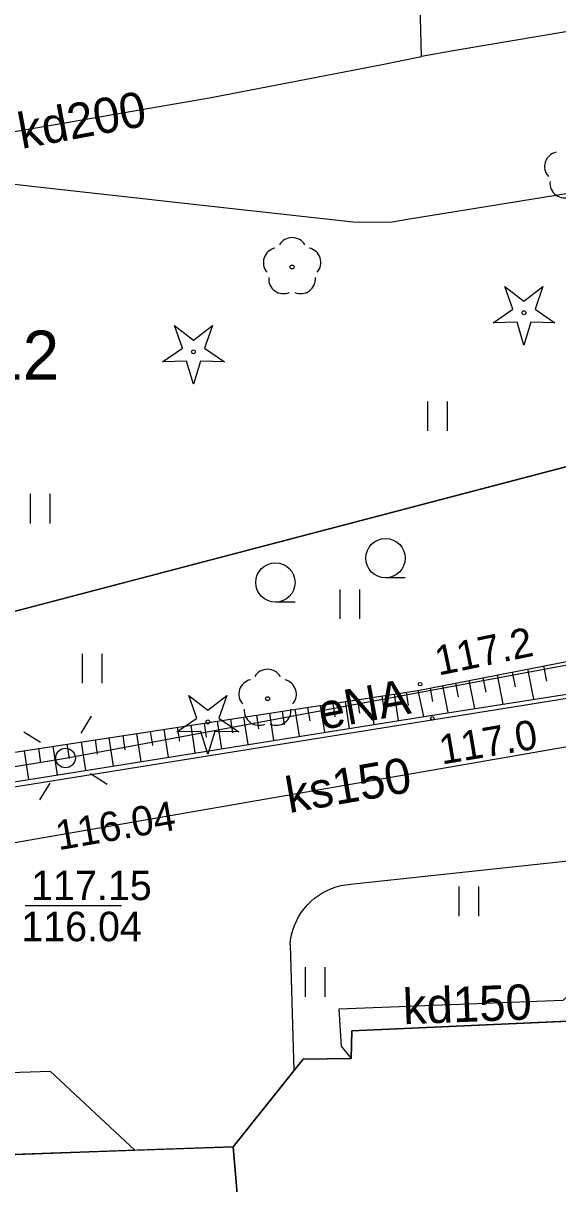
# Model space of a CAD drawing. Extents: x 6434771 to 6436222, y 5663454 to 5664782.
# Drawn here: x 6435082.63 to 6435096.23, y 5664307.18 to 5664336.72 of the extents above; entities that cross this region are included whole.
import ezdxf

# ---------------------------------------------------------------- set-up
doc = ezdxf.new("R2010")
doc.units = 0
for name, color, linetype in [('Warstwa 1', 7, 'Continuous'), ('Warstwa 10', 7, 'Continuous'), ('Warstwa 11', 7, 'Continuous'), ('Warstwa 12', 7, 'Continuous'), ('Warstwa 13', 7, 'Continuous'), ('Warstwa 14', 7, 'Continuous'), ('Warstwa 15', 7, 'Continuous'), ('Warstwa 2', 7, 'Continuous'), ('Warstwa 20', 7, 'Continuous'), ('Warstwa 21', 7, 'Continuous'), ('Warstwa 4', 7, 'Continuous'), ('Warstwa 5', 7, 'Continuous'), ('Warstwa 6', 7, 'Continuous'), ('Warstwa 7', 7, 'Continuous'), ('Warstwa 8', 7, 'Continuous')]:
    doc.layers.add(name, color=color, linetype=linetype)

msp = doc.modelspace()

# ---------------------------------------------------------------- linework, layer by layer
at = {"layer": 'Warstwa 1'}
msp.add_line((6435065.265, 5664317.253), (6435130.919, 5664334.482), dxfattribs=at)
msp.add_line((6435065.265, 5664317.253), (6435130.919, 5664334.482), dxfattribs=at)
msp.add_lwpolyline([(6435105.319, 5664305.728), (6435105.178, 5664311.44), (6435101.997, 5664311.419), (6435101.973, 5664311.909), (6435100.468, 5664313.177), (6435098.518, 5664313.131), (6435097.033, 5664311.899), (6435097.066, 5664311.348), (6435090.992, 5664311.081), (6435090.974, 5664310.372), (6435089.753, 5664310.356), (6435087.976, 5664308.128), (6435088.213, 5664305.344)], dxfattribs=at)
msp.add_lwpolyline([(6435087.976, 5664308.128), (6435078.471, 5664307.792), (6435078.566, 5664304.891), (6435076.519, 5664302.605), (6435078.663, 5664300.509), (6435078.779, 5664297.657), (6435088.424, 5664297.981), (6435089.468, 5664299.959), (6435090.937, 5664301.561), (6435091.467, 5664301.565), (6435091.468, 5664303.325), (6435090.078, 5664303.302), (6435088.213, 5664305.344)], close=True, dxfattribs=at)
at = {"layer": 'Warstwa 10'}
for p, q in [((6435092.675, 5664319.738), (6435098.129, 5664320.808)), ((6435095.07, 5664320.208), (6435095.144, 5664319.83)), ((6435095.462, 5664320.286), (6435095.614, 5664319.514)), ((6435095.869, 5664320.365), (6435095.946, 5664319.972)), ((6435092.994, 5664319.106), (6435098.489, 5664319.961)), ((6435093.631, 5664319.926), (6435093.699, 5664319.576)), ((6435093.971, 5664319.993), (6435094.111, 5664319.28)), ((6435094.325, 5664320.062), (6435094.397, 5664319.698)), ((6435094.691, 5664320.134), (6435094.836, 5664319.393)), ((6435075.654, 5664317.138), (6435092.675, 5664319.738)), ((6435091.757, 5664319.598), (6435091.809, 5664319.262)), ((6435092.065, 5664319.645), (6435092.168, 5664318.974)), ((6435092.372, 5664319.692), (6435092.423, 5664319.357)), ((6435092.675, 5664319.738), (6435092.812, 5664319.077)), ((6435092.982, 5664319.798), (6435093.048, 5664319.462)), ((6435093.301, 5664319.861), (6435093.435, 5664319.175)), ((6435089.868, 5664319.309), (6435089.921, 5664318.966)), ((6435090.188, 5664319.358), (6435090.293, 5664318.674)), ((6435090.506, 5664319.406), (6435090.558, 5664319.066)), ((6435090.822, 5664319.455), (6435090.925, 5664318.775)), ((6435091.135, 5664319.503), (6435091.187, 5664319.164)), ((6435091.448, 5664319.551), (6435091.551, 5664318.876)), ((6435075.805, 5664316.356), (6435092.994, 5664319.106)), ((6435087.905, 5664319.01), (6435087.959, 5664318.659)), ((6435088.237, 5664319.06), (6435088.343, 5664318.362)), ((6435088.567, 5664319.111), (6435088.62, 5664318.763)), ((6435088.896, 5664319.161), (6435089.001, 5664318.467)), ((6435089.221, 5664319.211), (6435089.274, 5664318.865)), ((6435089.546, 5664319.26), (6435089.651, 5664318.572)), ((6435086.211, 5664318.75), (6435086.319, 5664318.038)), ((6435086.553, 5664318.803), (6435086.608, 5664318.448)), ((6435086.894, 5664318.855), (6435087.002, 5664318.148)), ((6435087.234, 5664318.907), (6435087.287, 5664318.554)), ((6435087.57, 5664318.958), (6435087.678, 5664318.255)), ((6435084.105, 5664318.429), (6435084.216, 5664317.701)), ((6435084.461, 5664318.483), (6435084.516, 5664318.121)), ((6435084.815, 5664318.537), (6435084.925, 5664317.816)), ((6435085.168, 5664318.591), (6435085.222, 5664318.231)), ((6435085.517, 5664318.645), (6435085.627, 5664317.927)), ((6435085.865, 5664318.697), (6435085.92, 5664318.341)), ((6435082.655, 5664318.207), (6435082.768, 5664317.47)), ((6435083.02, 5664318.263), (6435083.077, 5664317.896)), ((6435083.384, 5664318.318), (6435083.496, 5664317.587)), ((6435083.745, 5664318.374), (6435083.8, 5664318.009))]:
    msp.add_line(p, q, dxfattribs=at)
for points in [[(6435094.584, 5664329.095), (6435095.086, 5664329.442), (6435094.884, 5664330.018), (6435095.369, 5664329.648), (6435095.854, 5664330.018), (6435095.652, 5664329.442), (6435096.154, 5664329.095), (6435095.544, 5664329.109), (6435095.369, 5664328.525), (6435095.194, 5664329.109)], [(6435086.18, 5664328.102), (6435086.682, 5664328.449), (6435086.48, 5664329.025), (6435086.965, 5664328.655), (6435087.45, 5664329.025), (6435087.248, 5664328.449), (6435087.75, 5664328.102), (6435087.14, 5664328.116), (6435086.965, 5664327.532), (6435086.79, 5664328.116)], [(6435086.545, 5664318.685), (6435087.047, 5664319.032), (6435086.845, 5664319.608), (6435087.33, 5664319.238), (6435087.815, 5664319.608), (6435087.613, 5664319.032), (6435088.115, 5664318.685), (6435087.505, 5664318.699), (6435087.33, 5664318.115), (6435087.155, 5664318.699)]]:
    msp.add_lwpolyline(points, close=True, dxfattribs=at)
for centre in [(6435095.369, 5664329.35), (6435086.965, 5664328.357), (6435087.33, 5664318.94)]:
    msp.add_circle(centre, 0.05, dxfattribs=at)
at = {"layer": 'Warstwa 11'}
for centre in [(6435089.473, 5664330.515), (6435088.85, 5664319.53)]:
    msp.add_circle(centre, 0.05, dxfattribs=at)
for centre, start, end in [((6435096.27, 5664333.068), 102.1471, 221.8529), ((6435096.407, 5664332.649), 174.1471, 293.8529), ((6435089.473, 5664330.89), 30.1471, 149.8529), ((6435089.116, 5664330.631), 102.1471, 221.8529), ((6435089.83, 5664330.631), 318.1471, 77.8529), ((6435089.253, 5664330.212), 174.1471, 293.8529), ((6435089.693, 5664330.212), 246.1471, 5.8529), ((6435088.85, 5664319.905), 30.1471, 149.8529), ((6435088.493, 5664319.646), 102.1471, 221.8529), ((6435089.207, 5664319.646), 318.1471, 77.8529), ((6435088.63, 5664319.227), 174.1471, 293.8529), ((6435089.07, 5664319.227), 246.1471, 5.8529)]:
    msp.add_arc(centre, 0.375, start, end, dxfattribs=at)
at = {"layer": 'Warstwa 12'}
for points in [[(6435132.438, 5664335.787), (6435127.884, 5664336.077), (6435125.678, 5664337.17), (6435122.83, 5664338.787), (6435120.601, 5664338.286), (6435117.354, 5664337.534), (6435115.76, 5664336.449), (6435113.885, 5664335.351), (6435107.588, 5664334.242), (6435098.172, 5664332.657), (6435092.46, 5664331.737), (6435091.965, 5664331.644), (6435091.023, 5664331.654), (6435087.503, 5664332.044), (6435081.251, 5664332.746), (6435080.208, 5664333.399), (6435077.9, 5664334.597), (6435076.035, 5664335.742), (6435075.102, 5664336.231), (6435073.228, 5664344.493), (6435073.117, 5664344.857)], [(6435067.74, 5664302.21), (6435067.95, 5664306.86), (6435069.45, 5664309.56), (6435072.34, 5664311.16), (6435075.8, 5664311.85), (6435075.33, 5664316.64), (6435083.71, 5664318.02), (6435099.11, 5664320.88), (6435106.62, 5664321.29), (6435110.776, 5664321.316), (6435117.77, 5664321.36), (6435124.55, 5664320.99), (6435124.41, 5664315.7), (6435123.48, 5664313.24), (6435127.46, 5664309.92), (6435128.59, 5664309.2)]]:
    msp.add_lwpolyline(points, dxfattribs=at)
at = {"layer": 'Warstwa 13'}
for centre in [(6435092.729, 5664319.898), (6435093.038, 5664319.029)]:
    msp.add_circle(centre, 0.045, dxfattribs=at)
at = {"layer": 'Warstwa 14'}
msp.add_line((6435085.134, 5664314.256), (6435082.684, 5664314.256), dxfattribs=at)
at = {"layer": 'Warstwa 2'}
msp.add_lwpolyline([(6435059.094, 5664315.587), (6435065.265, 5664317.253), (6435130.919, 5664334.482)], dxfattribs=at)
msp.add_lwpolyline([(6435085.476, 5664308.04), (6435083.329, 5664310.044), (6435080.458, 5664309.949), (6435078.471, 5664307.792)], close=True, dxfattribs=at)
msp.add_circle((6435083.71, 5664318.02), 0.25, dxfattribs=at)
at = {"layer": 'Warstwa 20'}
for p, q in [((6435092.675, 5664319.738), (6435098.129, 5664320.808)), ((6435075.654, 5664317.138), (6435092.675, 5664319.738))]:
    msp.add_line(p, q, dxfattribs=at)
at = {"layer": 'Warstwa 21'}
for p, q in [((6435092.994, 5664319.106), (6435098.489, 5664319.961)), ((6435075.805, 5664316.356), (6435092.994, 5664319.106))]:
    msp.add_line(p, q, dxfattribs=at)
at = {"layer": 'Warstwa 4'}
for points in [[(6435084.107, 5664318.656), (6435084.372, 5664319.081)], [(6435083.074, 5664318.417), (6435082.649, 5664318.682)], [(6435084.346, 5664317.623), (6435084.771, 5664317.358)], [(6435083.313, 5664317.384), (6435083.048, 5664316.959)], [(6435105.319, 5664305.728), (6435105.178, 5664311.44), (6435101.997, 5664311.419), (6435101.973, 5664311.909), (6435100.468, 5664313.177), (6435098.518, 5664313.131), (6435097.033, 5664311.899), (6435097.066, 5664311.348), (6435090.992, 5664311.081), (6435090.974, 5664310.372), (6435089.753, 5664310.356), (6435087.976, 5664308.128), (6435088.213, 5664305.344)]]:
    msp.add_lwpolyline(points, dxfattribs=at)
at = {"layer": 'Warstwa 5'}
for p, q in [((6435065.265, 5664317.253), (6435130.919, 5664334.482)), ((6435065.265, 5664317.253), (6435130.919, 5664334.482)), ((6435092.929, 5664326.345), (6435092.929, 5664327.095)), ((6435093.429, 5664326.345), (6435093.429, 5664327.095)), ((6435082.822, 5664323.989), (6435082.822, 5664324.739)), ((6435083.322, 5664323.989), (6435083.322, 5664324.739)), ((6435090.694, 5664321.559), (6435090.694, 5664322.309)), ((6435091.194, 5664321.559), (6435091.194, 5664322.309)), ((6435092.675, 5664319.738), (6435098.129, 5664320.808)), ((6435084.145, 5664319.925), (6435084.145, 5664320.675)), ((6435084.645, 5664319.925), (6435084.645, 5664320.675)), ((6435077.65, 5664316.52), (6435101.229, 5664320.307)), ((6435092.994, 5664319.106), (6435098.489, 5664319.961)), ((6435075.654, 5664317.138), (6435092.675, 5664319.738)), ((6435075.805, 5664316.356), (6435092.994, 5664319.106)), ((6435090.96, 5664314.81), (6435101.8, 5664315.98)), ((6435090.145, 5664314.524), (6435090.25, 5664314.591)), ((6435090.25, 5664314.591), (6435090.361, 5664314.649)), ((6435090.361, 5664314.649), (6435090.475, 5664314.699)), ((6435090.475, 5664314.699), (6435090.593, 5664314.74)), ((6435090.593, 5664314.74), (6435090.713, 5664314.773)), ((6435090.713, 5664314.773), (6435090.836, 5664314.796)), ((6435090.836, 5664314.796), (6435090.96, 5664314.81)), ((6435093.718, 5664313.999), (6435093.718, 5664314.749)), ((6435094.218, 5664313.999), (6435094.218, 5664314.749)), ((6435089.78, 5664314.186), (6435089.861, 5664314.28)), ((6435089.861, 5664314.28), (6435089.95, 5664314.369)), ((6435089.95, 5664314.369), (6435090.044, 5664314.45)), ((6435090.044, 5664314.45), (6435090.145, 5664314.524)), ((6435089.581, 5664313.869), (6435089.639, 5664313.98)), ((6435089.639, 5664313.98), (6435089.706, 5664314.085)), ((6435089.706, 5664314.085), (6435089.78, 5664314.186)), ((6435089.49, 5664313.637), (6435089.531, 5664313.755)), ((6435089.531, 5664313.755), (6435089.581, 5664313.869)), ((6435089.42, 5664313.27), (6435089.434, 5664313.394)), ((6435089.434, 5664313.394), (6435089.457, 5664313.517)), ((6435089.457, 5664313.517), (6435089.49, 5664313.637)), ((6435089.42, 5664313.27), (6435089.52, 5664310.063)), ((6435089.817, 5664311.945), (6435089.817, 5664312.695)), ((6435090.317, 5664311.945), (6435090.317, 5664312.695)), ((6435090.992, 5664311.081), (6435097.066, 5664311.348)), ((6435090.974, 5664310.372), (6435090.992, 5664311.081)), ((6435089.52, 5664310.063), (6435089.753, 5664310.356)), ((6435089.753, 5664310.356), (6435090.974, 5664310.372))]:
    msp.add_line(p, q, dxfattribs=at)
at = {"layer": 'Warstwa 6'}
for p, q in [((6435092.348, 5664322.605), (6435091.848, 5664322.605)), ((6435089.548, 5664321.988), (6435089.048, 5664321.988))]:
    msp.add_line(p, q, dxfattribs=at)
for points in [[(6435130.919, 5664334.482), (6435130.823, 5664346.455), (6435098.425, 5664348.436), (6435097.471, 5664339.076), (6435067.287, 5664342.191), (6435066.962, 5664339.345), (6435065.265, 5664317.253)], [(6435131.289, 5664285.721), (6435130.919, 5664334.482), (6435065.265, 5664317.253), (6435059.094, 5664315.587), (6435053.025, 5664314.031), (6435037.455, 5664310.048), (6435029.81, 5664308.021), (6435043.883, 5664284.998), (6435051.747, 5664285.303)]]:
    msp.add_lwpolyline(points, close=True, dxfattribs=at)
for centre in [(6435091.848, 5664323.105), (6435089.048, 5664322.488)]:
    msp.add_circle(centre, 0.5, dxfattribs=at)
at = {"layer": 'Warstwa 7'}
for points in [[(6435092.761, 5664335.875), (6435092.727, 5664337.188), (6435092.89, 5664341.839), (6435092.843, 5664342.313)], [(6435139.638, 5664342.088), (6435134.767, 5664342.1), (6435128.67, 5664342.082), (6435127.702, 5664342.141), (6435127.068, 5664342.118), (6435120.231, 5664340.925), (6435115.603, 5664339.996), (6435110.365, 5664339.026), (6435105.199, 5664338.164), (6435101.15, 5664337.365), (6435097.191, 5664336.629), (6435093.622, 5664336.024), (6435092.761, 5664335.875)], [(6435076.492, 5664332.924), (6435080.939, 5664333.707), (6435087.417, 5664334.829), (6435091.76, 5664335.672), (6435092.761, 5664335.875)], [(6435099.84, 5664318.89), (6435082.37, 5664315.85), (6435066.92, 5664310.83), (6435060.093, 5664303.205)], [(6435096.72, 5664312.18), (6435096.36, 5664311.85), (6435090.66, 5664311.63), (6435090.72, 5664310.69), (6435090.974, 5664310.372)]]:
    msp.add_lwpolyline(points, dxfattribs=at)
at = {"layer": 'Warstwa 8'}
for p, q in [((6435077.65, 5664316.52), (6435101.229, 5664320.307)), ((6435090.96, 5664314.81), (6435101.8, 5664315.98)), ((6435090.145, 5664314.524), (6435090.25, 5664314.591)), ((6435090.25, 5664314.591), (6435090.361, 5664314.649)), ((6435090.361, 5664314.649), (6435090.475, 5664314.699)), ((6435090.475, 5664314.699), (6435090.593, 5664314.74)), ((6435090.593, 5664314.74), (6435090.713, 5664314.773)), ((6435090.713, 5664314.773), (6435090.836, 5664314.796)), ((6435090.836, 5664314.796), (6435090.96, 5664314.81)), ((6435089.78, 5664314.186), (6435089.861, 5664314.28)), ((6435089.861, 5664314.28), (6435089.95, 5664314.369)), ((6435089.95, 5664314.369), (6435090.044, 5664314.45)), ((6435090.044, 5664314.45), (6435090.145, 5664314.524)), ((6435089.581, 5664313.869), (6435089.639, 5664313.98)), ((6435089.639, 5664313.98), (6435089.706, 5664314.085)), ((6435089.706, 5664314.085), (6435089.78, 5664314.186)), ((6435089.49, 5664313.637), (6435089.531, 5664313.755)), ((6435089.531, 5664313.755), (6435089.581, 5664313.869)), ((6435089.42, 5664313.27), (6435089.434, 5664313.394)), ((6435089.434, 5664313.394), (6435089.457, 5664313.517)), ((6435089.457, 5664313.517), (6435089.49, 5664313.637)), ((6435089.42, 5664313.27), (6435089.52, 5664310.064)), ((6435087.976, 5664308.128), (6435089.52, 5664310.063)), ((6435089.52, 5664310.064), (6435089.52, 5664310.063)), ((6435085.476, 5664308.04), (6435087.976, 5664308.128)), ((6435078.471, 5664307.792), (6435085.476, 5664308.04))]:
    msp.add_line(p, q, dxfattribs=at)

# ---------------------------------------------------------------- texts
at = {"layer": 'Warstwa 13'}
for s, height, rotation, p in [('117.2', 0.75, 11.7972, (6435093.193, 5664320.115)), ('eNA', 0.9, 10.5195, (6435090.225, 5664318.732)), ('117.0', 0.75, 9.534, (6435093.28, 5664317.852))]:
    msp.add_text(s, height=height, rotation=rotation, dxfattribs=at).set_placement(p)
at = {"layer": 'Warstwa 14'}
msp.add_text('116.04', height=0.75, rotation=9.8721, dxfattribs=at).set_placement((6435083.529, 5664315.671))
msp.add_text('116.04', height=0.75, dxfattribs=at).set_placement((6435082.584, 5664313.358))
at = {"layer": 'Warstwa 15'}
msp.add_text('25/12', height=1.25, dxfattribs=at).set_placement((6435079.367, 5664327.646))
at = {"layer": 'Warstwa 6'}
msp.add_text('117.15', height=0.75, dxfattribs=at).set_placement((6435082.835, 5664314.403))
at = {"layer": 'Warstwa 7'}
for s, rotation, p in [('kd200', 10.5195, (6435082.593, 5664333.519)), ('ks150', 9.8721, (6435089.395, 5664316.616)), ('kd150', 2.2116, (6435092.308, 5664311.243))]:
    msp.add_text(s, height=0.9, rotation=rotation, dxfattribs=at).set_placement(p)

doc.saveas('drawing.dxf')
